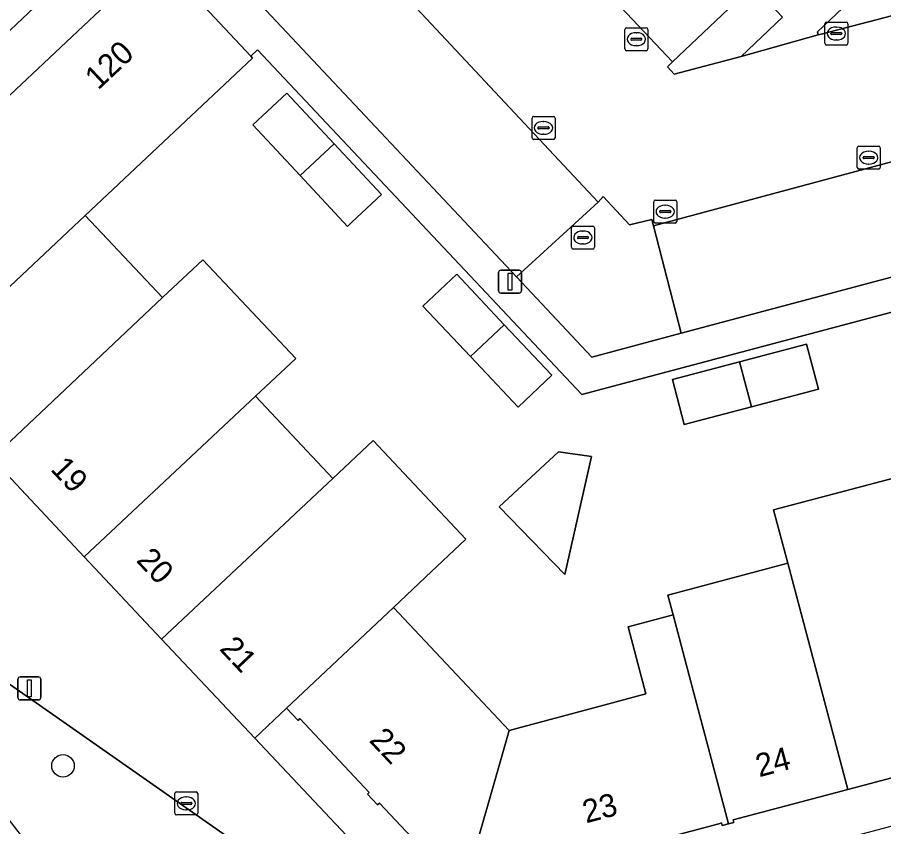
# Model space of a CAD drawing. Extents: x 162542 to 163147, y 380779 to 381521.
# Drawn here: x 162672.17 to 162709.87, y 381197.72 to 381232.91 of the extents above; entities that cross this region are included whole.
import ezdxf

# ---------------------------------------------------------------- set-up
doc = ezdxf.new("R2010")
doc.units = 0
for name, color, linetype in [('IMGEO_Boom', 7, 'Continuous'), ('IMGEO_Erf', 7, 'Continuous'), ('IMGEO_Groenvoorziening', 7, 'Continuous'), ('IMGEO_Kolk', 7, 'Continuous'), ('IMGEO_Lichtmast', 7, 'Continuous'), ('IMGEO_Pand', 7, 'Continuous'), ('IMGEO_Pand_nummerreeks', 7, 'Continuous'), ('IMGEO_Parkeervlak_open', 7, 'Continuous'), ('IMGEO_Rijbaan_lokaal_open', 7, 'Continuous'), ('IMGEO_Rioolput', 7, 'Continuous'), ('IMGEO_Voetpad_open', 7, 'Continuous')]:
    doc.layers.add(name, color=color, linetype=linetype)

msp = doc.modelspace()

# ---------------------------------------------------------------- linework, layer by layer
at = {"layer": 'IMGEO_Boom'}
msp.add_circle((162674.162, 381200.362), 0.489, dxfattribs=at)
at = {"layer": 'IMGEO_Erf'}
for points in [[(162730.249, 381225.411), (162696.73, 381216.515), (162682.628, 381231.503), (162682.331, 381231.223), (162682.411, 381231.138), (162675.132, 381224.298), (162678.497, 381220.727), (162680.241, 381222.37), (162684.288, 381218.074), (162682.536, 381216.435), (162685.897, 381212.861), (162687.65, 381214.507), (162691.684, 381210.213), (162689.934, 381208.569), (162688.533, 381207.252), (162693.566, 381201.906), (162693.946, 381202.007), (162697.691, 381203.007), (162699.525, 381203.496), (162698.751, 381206.41), (162700.704, 381206.928), (162700.475, 381207.789), (162705.693, 381209.175), (162705.078, 381211.488), (162710.779, 381213.004)], [(162690.946, 381195.54), (162687.929, 381198.743), (162687.849, 381198.668), (162687.41, 381199.136), (162687.487, 381199.208), (162684.47, 381202.415), (162684.391, 381202.339), (162683.889, 381202.869), (162682.507, 381201.562), (162690.949, 381192.615), (162735.396, 381204.465), (162734.886, 381206.386), (162729.268, 381204.894), (162724.473, 381203.621), (162718.757, 381202.103), (162713.994, 381200.841), (162708.31, 381199.334), (162703.321, 381198.012), (162703.349, 381197.905), (162703.116, 381197.844), (162702.845, 381197.772), (162702.817, 381197.878), (162702.689, 381197.844), (162699.57, 381197.013)]]:
    msp.add_lwpolyline(points, dxfattribs=at)
for points in [[(162686.733, 381223.999), (162686.543, 381223.821), (162684.482, 381226.027), (162682.423, 381228.23), (162683.9, 381229.61), (162685.959, 381227.407), (162688.018, 381225.204)], [(162695.431, 381217.344), (162693.958, 381215.957), (162691.888, 381218.157), (162689.819, 381220.356), (162691.291, 381221.742), (162693.361, 381219.543)], [(162701.191, 381215.207), (162700.675, 381217.167), (162703.595, 381217.937), (162706.51, 381218.705), (162707.032, 381216.744), (162704.112, 381215.976)], [(162693.139, 381211.626), (162695.715, 381214.013), (162697.156, 381213.808), (162695.997, 381208.682)]]:
    msp.add_lwpolyline(points, close=True, dxfattribs=at)
at = {"layer": 'IMGEO_Groenvoorziening'}
for points in [[(162725.799, 381242.395), (162724.166, 381248.556), (162706.988, 381232.279), (162707.019, 381232.142), (162707.144, 381232.175), (162717.44, 381234.879), (162717.359, 381235.188), (162716.135, 381239.802)], [(162672.906, 381233.335), (162668.885, 381237.638), (162666.064, 381234.987), (162664.548, 381233.561), (162645.49, 381215.653), (162649.563, 381211.338)], [(162705.462, 381232.918), (162704.173, 381234.294), (162700.677, 381230.974), (162700.456, 381230.763), (162700.747, 381230.44), (162703.666, 381231.209)], [(162699.849, 381223.847), (162699.779, 381224.12), (162698.805, 381223.893), (162697.666, 381225.113), (162697.438, 381224.879), (162693.896, 381221.629), (162697.175, 381218.132), (162701.06, 381219.172)], [(162677.867, 381189.622), (162678.158, 381189.24), (162688.758, 381192.072), (162660.986, 381211.497), (162648.992, 381198.027), (162649.886, 381195.669), (162667.855, 381203.134), (162678.101, 381189.825)]]:
    msp.add_lwpolyline(points, close=True, dxfattribs=at)
at = {"layer": 'IMGEO_Kolk'}
for p, q in [((162698.682, 381232.459), (162699.534, 381232.459)), ((162707.307, 381231.779), (162707.307, 381232.631)), ((162707.382, 381232.705), (162708.234, 381232.705)), ((162707.795, 381232.485), (162707.82, 381232.485)), ((162708.308, 381232.631), (162708.308, 381231.779)), ((162698.607, 381231.533), (162698.607, 381232.385)), ((162699.095, 381232.239), (162699.12, 381232.239)), ((162699.608, 381232.385), (162699.608, 381231.533)), ((162707.566, 381232.199), (162707.566, 381232.211)), ((162708.004, 381232.162), (162707.606, 381232.162)), ((162707.609, 381232.248), (162708.007, 381232.248)), ((162708.05, 381232.211), (162708.05, 381232.199)), ((162698.866, 381231.953), (162698.866, 381231.965)), ((162699.304, 381231.916), (162698.906, 381231.916)), ((162698.909, 381232.002), (162699.307, 381232.002)), ((162699.118, 381231.679), (162699.093, 381231.679)), ((162699.35, 381231.965), (162699.35, 381231.953)), ((162708.234, 381231.705), (162707.382, 381231.705)), ((162707.818, 381231.925), (162707.793, 381231.925)), ((162699.534, 381231.459), (162698.682, 381231.459)), ((162694.567, 381227.676), (162694.567, 381228.528)), ((162694.642, 381228.602), (162695.494, 381228.602)), ((162695.055, 381228.382), (162695.08, 381228.382)), ((162695.568, 381228.528), (162695.568, 381227.676)), ((162694.826, 381228.096), (162694.826, 381228.108)), ((162695.264, 381228.059), (162694.866, 381228.059)), ((162694.869, 381228.145), (162695.267, 381228.145)), ((162695.31, 381228.108), (162695.31, 381228.096)), ((162695.494, 381227.602), (162694.642, 381227.602)), ((162695.078, 381227.822), (162695.053, 381227.822)), ((162708.714, 381226.382), (162708.714, 381227.234)), ((162708.789, 381227.308), (162709.641, 381227.308)), ((162709.715, 381227.234), (162709.715, 381226.382)), ((162708.973, 381226.802), (162708.973, 381226.814)), ((162709.411, 381226.765), (162709.013, 381226.765)), ((162709.016, 381226.851), (162709.414, 381226.851)), ((162709.202, 381227.088), (162709.227, 381227.088)), ((162709.457, 381226.814), (162709.457, 381226.802)), ((162709.225, 381226.528), (162709.2, 381226.528)), ((162709.641, 381226.308), (162708.789, 381226.308)), ((162699.861, 381224.036), (162699.861, 381224.888)), ((162699.936, 381224.962), (162700.788, 381224.962)), ((162700.862, 381224.888), (162700.862, 381224.036)), ((162700.163, 381224.505), (162700.561, 381224.505)), ((162700.349, 381224.742), (162700.374, 381224.742)), ((162700.12, 381224.456), (162700.12, 381224.468)), ((162700.558, 381224.419), (162700.16, 381224.419)), ((162700.372, 381224.182), (162700.347, 381224.182)), ((162700.604, 381224.468), (162700.604, 381224.456)), ((162700.788, 381223.962), (162699.936, 381223.962)), ((162679.099, 381199.229), (162679.951, 381199.229)), ((162679.024, 381198.303), (162679.024, 381199.155)), ((162679.512, 381199.009), (162679.537, 381199.009)), ((162680.025, 381199.155), (162680.025, 381198.303)), ((162679.283, 381198.723), (162679.283, 381198.735)), ((162679.721, 381198.686), (162679.323, 381198.686)), ((162679.326, 381198.772), (162679.724, 381198.772)), ((162679.767, 381198.735), (162679.767, 381198.723)), ((162679.951, 381198.229), (162679.099, 381198.229)), ((162679.535, 381198.449), (162679.51, 381198.449))]:
    msp.add_line(p, q, dxfattribs=at)
for points in [[(162698.682, 381232.459), (162699.534, 381232.459)], [(162707.307, 381231.779), (162707.307, 381232.631)], [(162707.382, 381232.705), (162708.234, 381232.705)], [(162708.308, 381232.631), (162708.308, 381231.779)], [(162698.607, 381231.533), (162698.607, 381232.385)], [(162699.608, 381232.385), (162699.608, 381231.533)], [(162708.234, 381231.705), (162707.382, 381231.705)], [(162699.534, 381231.459), (162698.682, 381231.459)], [(162694.567, 381227.676), (162694.567, 381228.528)], [(162694.642, 381228.602), (162695.494, 381228.602)], [(162695.568, 381228.528), (162695.568, 381227.676)], [(162695.494, 381227.602), (162694.642, 381227.602)], [(162708.714, 381226.382), (162708.714, 381227.234)], [(162708.789, 381227.308), (162709.641, 381227.308)], [(162709.715, 381227.234), (162709.715, 381226.382)], [(162709.641, 381226.308), (162708.789, 381226.308)], [(162699.861, 381224.036), (162699.861, 381224.888)], [(162699.936, 381224.962), (162700.788, 381224.962)], [(162700.862, 381224.888), (162700.862, 381224.036)], [(162700.788, 381223.962), (162699.936, 381223.962)], [(162679.099, 381199.229), (162679.951, 381199.229)], [(162679.024, 381198.303), (162679.024, 381199.155)], [(162680.025, 381199.155), (162680.025, 381198.303)], [(162679.951, 381198.229), (162679.099, 381198.229)]]:
    msp.add_lwpolyline(points, dxfattribs=at)
for centre, radius, start, end in [((162698.684, 381232.383), 0.0765, 91.552, 178.448), ((162698.684, 381232.383), 0.0765, 91.552, 178.448), ((162699.532, 381232.383), 0.0765, 1.552, 88.448), ((162699.532, 381232.383), 0.0765, 1.552, 88.448), ((162707.384, 381232.629), 0.0765, 91.552, 178.448), ((162707.384, 381232.629), 0.0765, 91.552, 178.448), ((162708.232, 381232.629), 0.0765, 1.552, 88.448), ((162708.232, 381232.629), 0.0765, 1.552, 88.448), ((162707.606, 381232.208), 0.0403, 85.8775, 175.7526), ((162707.603, 381232.198), 0.0366, 178.938, 274.7102), ((162708.007, 381232.205), 0.043, 264.8664, 352.4533), ((162708.011, 381232.21), 0.0386, 1.7309, 96.639), ((162698.906, 381231.962), 0.0403, 85.8775, 175.7526), ((162698.903, 381231.952), 0.0366, 178.938, 274.7102), ((162699.307, 381231.959), 0.043, 264.8664, 352.4533), ((162699.311, 381231.964), 0.0386, 1.7309, 96.639), ((162707.384, 381231.781), 0.0765, 181.552, 268.448), ((162707.384, 381231.781), 0.0765, 181.552, 268.448), ((162708.232, 381231.781), 0.0765, 271.552, 358.448), ((162708.232, 381231.781), 0.0765, 271.552, 358.448), ((162698.684, 381231.535), 0.0765, 181.552, 268.448), ((162698.684, 381231.535), 0.0765, 181.552, 268.448), ((162699.532, 381231.535), 0.0765, 271.552, 358.448), ((162699.532, 381231.535), 0.0765, 271.552, 358.448), ((162694.644, 381228.526), 0.0765, 91.552, 178.448), ((162694.644, 381228.526), 0.0765, 91.552, 178.448), ((162695.492, 381228.526), 0.0765, 1.552, 88.448), ((162695.492, 381228.526), 0.0765, 1.552, 88.448), ((162694.866, 381228.105), 0.0403, 85.8775, 175.7526), ((162694.863, 381228.095), 0.0366, 178.938, 274.7102), ((162695.267, 381228.102), 0.043, 264.8664, 352.4533), ((162695.271, 381228.107), 0.0386, 1.7309, 96.639), ((162694.644, 381227.678), 0.0765, 181.552, 268.448), ((162694.644, 381227.678), 0.0765, 181.552, 268.448), ((162695.492, 381227.678), 0.0765, 271.552, 358.448), ((162695.492, 381227.678), 0.0765, 271.552, 358.448), ((162708.791, 381227.232), 0.0765, 91.552, 178.448), ((162708.791, 381227.232), 0.0765, 91.552, 178.448), ((162709.639, 381227.232), 0.0765, 1.552, 88.448), ((162709.639, 381227.232), 0.0765, 1.552, 88.448), ((162709.013, 381226.811), 0.0403, 85.8775, 175.7526), ((162709.01, 381226.801), 0.0366, 178.938, 274.7102), ((162709.414, 381226.808), 0.043, 264.8664, 352.4533), ((162709.418, 381226.813), 0.0386, 1.7309, 96.639), ((162708.791, 381226.384), 0.0765, 181.552, 268.448), ((162708.791, 381226.384), 0.0765, 181.552, 268.448), ((162709.639, 381226.384), 0.0765, 271.552, 358.448), ((162709.639, 381226.384), 0.0765, 271.552, 358.448), ((162699.938, 381224.886), 0.0765, 91.552, 178.448), ((162699.938, 381224.886), 0.0765, 91.552, 178.448), ((162700.786, 381224.886), 0.0765, 1.552, 88.448), ((162700.786, 381224.886), 0.0765, 1.552, 88.448), ((162700.16, 381224.465), 0.0403, 85.8775, 175.7526), ((162700.565, 381224.467), 0.0386, 1.7309, 96.639), ((162700.157, 381224.455), 0.0366, 178.938, 274.7102), ((162700.561, 381224.462), 0.043, 264.8664, 352.4533), ((162699.938, 381224.038), 0.0765, 181.552, 268.448), ((162699.938, 381224.038), 0.0765, 181.552, 268.448), ((162700.786, 381224.038), 0.0765, 271.552, 358.448), ((162700.786, 381224.038), 0.0765, 271.552, 358.448), ((162679.101, 381199.153), 0.0765, 91.552, 178.448), ((162679.101, 381199.153), 0.0765, 91.552, 178.448), ((162679.949, 381199.153), 0.0765, 1.552, 88.448), ((162679.949, 381199.153), 0.0765, 1.552, 88.448), ((162679.323, 381198.732), 0.0403, 85.8775, 175.7526), ((162679.32, 381198.722), 0.0366, 178.938, 274.7102), ((162679.724, 381198.729), 0.043, 264.8664, 352.4533), ((162679.728, 381198.734), 0.0386, 1.7309, 96.639), ((162679.101, 381198.305), 0.0765, 181.552, 268.448), ((162679.101, 381198.305), 0.0765, 181.552, 268.448), ((162679.949, 381198.305), 0.0765, 271.552, 358.448), ((162679.949, 381198.305), 0.0765, 271.552, 358.448)]:
    msp.add_arc(centre, radius, start, end, dxfattribs=at)
for centre, major_axis, ratio, start_param, end_param in [((162707.794, 381232.205), (-0.387, 0.002), 0.722429, 4.712389, 7.853982), ((162707.819, 381232.205), (-0.39, 0.002), 0.717154, 1.570796, 4.712389), ((162699.094, 381231.959), (-0.387, 0.002), 0.722429, 4.712389, 7.853982), ((162699.119, 381231.959), (-0.39, 0.002), 0.717154, 1.570796, 4.712389), ((162695.054, 381228.102), (-0.387, 0.002), 0.722429, 4.712389, 7.853982), ((162695.079, 381228.102), (-0.39, 0.002), 0.717154, 1.570796, 4.712389), ((162709.201, 381226.808), (-0.387, 0.002), 0.722429, 4.712389, 7.853982), ((162709.226, 381226.808), (-0.39, 0.002), 0.717154, 1.570796, 4.712389), ((162700.348, 381224.462), (-0.387, 0.002), 0.722429, 4.712389, 7.853982), ((162700.373, 381224.462), (-0.39, 0.002), 0.717154, 1.570796, 4.712389), ((162679.511, 381198.729), (-0.387, 0.002), 0.722429, 4.712389, 7.853982), ((162679.536, 381198.729), (-0.39, 0.002), 0.717154, 1.570796, 4.712389)]:
    msp.add_ellipse(centre, major_axis=major_axis, ratio=ratio, start_param=start_param, end_param=end_param, dxfattribs=at)
at = {"layer": 'IMGEO_Lichtmast'}
for p, q in [((162693.212, 381221.916), (162694.002, 381221.916)), ((162694.002, 381221.916), (162693.212, 381221.916)), ((162693.112, 381221.016), (162693.112, 381221.816)), ((162693.112, 381221.816), (162693.112, 381221.016)), ((162694.102, 381221.816), (162694.102, 381221.016)), ((162694.102, 381221.016), (162694.102, 381221.816)), ((162694.002, 381220.916), (162693.212, 381220.916)), ((162693.212, 381220.916), (162694.002, 381220.916)), ((162672.203, 381203.332), (162672.203, 381204.132)), ((162672.203, 381204.132), (162672.203, 381203.332)), ((162672.303, 381204.232), (162673.093, 381204.232)), ((162673.093, 381204.232), (162672.303, 381204.232)), ((162673.193, 381204.132), (162673.193, 381203.332)), ((162673.193, 381203.332), (162673.193, 381204.132)), ((162673.093, 381203.232), (162672.303, 381203.232)), ((162672.303, 381203.232), (162673.093, 381203.232))]:
    msp.add_line(p, q, dxfattribs=at)
for points in [[(162693.532, 381221.791), (162693.682, 381221.791), (162693.682, 381221.041), (162693.532, 381221.041), (162693.532, 381221.791)], [(162672.623, 381204.107), (162672.773, 381204.107), (162672.773, 381203.357), (162672.623, 381203.357), (162672.623, 381204.107)]]:
    msp.add_lwpolyline(points, dxfattribs=at)
for centre, start, end in [((162693.212, 381221.816), 90, 180), ((162693.212, 381221.816), 90, 180), ((162694.002, 381221.816), 0, 90), ((162694.002, 381221.816), 360, 90), ((162693.212, 381221.016), 180, 270), ((162693.212, 381221.016), 180, 270), ((162694.002, 381221.016), 270, 0), ((162694.002, 381221.016), 270, 0), ((162672.303, 381204.132), 90, 180), ((162672.303, 381204.132), 90, 180), ((162673.093, 381204.132), 0, 90), ((162673.093, 381204.132), 360, 90), ((162672.303, 381203.332), 180, 270), ((162672.303, 381203.332), 180, 270), ((162673.093, 381203.332), 270, 0), ((162673.093, 381203.332), 270, 0)]:
    msp.add_arc(centre, 0.1, start, end, dxfattribs=at)
at = {"layer": 'IMGEO_Pand'}
for points in [[(162682.411, 381231.138), (162682.331, 381231.223), (162678.254, 381235.563), (162678.234, 381235.545), (162667.173, 381225.141), (162671.008, 381221.097), (162671.346, 381220.74), (162675.132, 381224.298)], [(162683.9, 381229.61), (162682.423, 381228.23), (162684.482, 381226.027), (162685.959, 381227.407)], [(162685.959, 381227.407), (162684.482, 381226.027), (162686.543, 381223.821), (162686.733, 381223.999), (162688.018, 381225.204)], [(162678.497, 381220.727), (162675.132, 381224.298), (162671.346, 381220.74), (162671.008, 381221.097), (162667.349, 381217.669), (162671.062, 381213.723)], [(162682.536, 381216.435), (162684.288, 381218.074), (162680.241, 381222.37), (162678.497, 381220.727), (162671.062, 381213.723), (162675.077, 381209.457)], [(162691.291, 381221.742), (162689.819, 381220.356), (162691.888, 381218.157), (162693.361, 381219.543)], [(162693.361, 381219.543), (162691.888, 381218.157), (162693.958, 381215.957), (162695.431, 381217.344)], [(162703.595, 381217.937), (162704.112, 381215.976), (162707.032, 381216.744), (162706.51, 381218.705)], [(162703.595, 381217.937), (162700.675, 381217.167), (162701.191, 381215.207), (162704.112, 381215.976)], [(162685.897, 381212.861), (162682.536, 381216.435), (162675.077, 381209.457), (162678.452, 381205.871)], [(162691.684, 381210.213), (162687.65, 381214.507), (162685.897, 381212.861), (162678.452, 381205.871), (162682.507, 381201.562), (162683.889, 381202.869), (162688.533, 381207.252), (162689.934, 381208.569)], [(162693.139, 381211.626), (162695.997, 381208.682), (162697.156, 381213.808), (162695.715, 381214.013)], [(162711.391, 381210.689), (162710.779, 381213.004), (162705.078, 381211.488), (162705.693, 381209.175), (162708.31, 381199.334), (162713.994, 381200.841)], [(162705.693, 381209.175), (162700.475, 381207.789), (162700.704, 381206.928), (162701.477, 381204.017), (162703.116, 381197.844), (162703.349, 381197.905), (162703.321, 381198.012), (162708.31, 381199.334)], [(162688.533, 381207.252), (162683.889, 381202.869), (162684.391, 381202.339), (162684.47, 381202.415), (162687.487, 381199.208), (162687.41, 381199.136), (162687.849, 381198.668), (162687.929, 381198.743), (162690.946, 381195.54), (162690.869, 381195.468), (162691.533, 381194.758), (162693.566, 381201.906)], [(162702.817, 381197.878), (162702.845, 381197.772), (162703.116, 381197.844), (162701.477, 381204.017), (162700.704, 381206.928), (162698.751, 381206.41), (162699.525, 381203.496), (162697.691, 381203.007), (162693.946, 381202.007), (162693.566, 381201.906), (162691.533, 381194.758), (162692.065, 381194.9), (162692.042, 381195.007), (162695.283, 381195.871), (162695.309, 381195.765), (162695.576, 381195.836), (162695.843, 381195.906), (162695.813, 381196.012), (162699.04, 381196.872), (162699.068, 381196.766), (162699.333, 381196.837), (162699.598, 381196.907), (162699.57, 381197.013), (162702.689, 381197.844)]]:
    msp.add_lwpolyline(points, close=True, dxfattribs=at)
at = {"layer": 'IMGEO_Parkeervlak_open'}
for points in [[(162691.953, 381247.17), (162688.475, 381243.889), (162700.677, 381230.974), (162704.173, 381234.294)], [(162680.253, 381236.137), (162693.896, 381221.629), (162697.438, 381224.879), (162683.764, 381239.482)], [(162728.656, 381231.579), (162699.849, 381223.847), (162701.06, 381219.172), (162729.91, 381226.858)]]:
    msp.add_lwpolyline(points, close=True, dxfattribs=at)
at = {"layer": 'IMGEO_Rijbaan_lokaal_open'}
msp.add_lwpolyline([(162728.656, 381231.579), (162727.036, 381237.729), (162717.359, 381235.188), (162717.44, 381234.879), (162707.144, 381232.175), (162707.019, 381232.142), (162703.666, 381231.209), (162700.747, 381230.44), (162700.456, 381230.763), (162700.677, 381230.974), (162688.475, 381243.889), (162691.953, 381247.17), (162691.301, 381247.857), (162679.601, 381236.83), (162680.253, 381236.137), (162683.764, 381239.482), (162697.438, 381224.879), (162697.666, 381225.113), (162698.805, 381223.893), (162699.779, 381224.12), (162699.849, 381223.847)], close=True, dxfattribs=at)
at = {"layer": 'IMGEO_Rioolput'}
for p, q in [((162696.28, 381222.909), (162696.28, 381223.761)), ((162696.355, 381223.835), (162697.207, 381223.835)), ((162697.281, 381223.761), (162697.281, 381222.909)), ((162696.582, 381223.378), (162696.98, 381223.378)), ((162696.768, 381223.615), (162696.793, 381223.615)), ((162696.539, 381223.329), (162696.539, 381223.341)), ((162696.977, 381223.292), (162696.579, 381223.292)), ((162696.791, 381223.055), (162696.766, 381223.055)), ((162697.023, 381223.341), (162697.023, 381223.329)), ((162697.207, 381222.835), (162696.355, 381222.835))]:
    msp.add_line(p, q, dxfattribs=at)
for points in [[(162696.28, 381222.909), (162696.28, 381223.761)], [(162696.355, 381223.835), (162697.207, 381223.835)], [(162697.281, 381223.761), (162697.281, 381222.909)], [(162697.207, 381222.835), (162696.355, 381222.835)]]:
    msp.add_lwpolyline(points, dxfattribs=at)
for centre, radius, start, end in [((162696.357, 381223.759), 0.0765, 91.552, 178.448), ((162696.357, 381223.759), 0.0765, 91.552, 178.448), ((162697.205, 381223.759), 0.0765, 1.552, 88.448), ((162697.205, 381223.759), 0.0765, 1.552, 88.448), ((162696.579, 381223.338), 0.0403, 85.8775, 175.7526), ((162696.984, 381223.34), 0.0386, 1.7309, 96.639), ((162696.576, 381223.328), 0.0366, 178.938, 274.7102), ((162696.98, 381223.335), 0.043, 264.8664, 352.4533), ((162696.357, 381222.911), 0.0765, 181.552, 268.448), ((162696.357, 381222.911), 0.0765, 181.552, 268.448), ((162697.205, 381222.911), 0.0765, 271.552, 358.448), ((162697.205, 381222.911), 0.0765, 271.552, 358.448)]:
    msp.add_arc(centre, radius, start, end, dxfattribs=at)
for centre, major_axis, ratio, start_param, end_param in [((162696.767, 381223.335), (-0.387, 0.002), 0.722429, 4.712389, 7.853982), ((162696.792, 381223.335), (-0.39, 0.002), 0.717154, 1.570796, 4.712389)]:
    msp.add_ellipse(centre, major_axis=major_axis, ratio=ratio, start_param=start_param, end_param=end_param, dxfattribs=at)
at = {"layer": 'IMGEO_Voetpad_open'}
for points in [[(162667.173, 381225.141), (162678.234, 381235.545), (162679.601, 381236.83), (162691.301, 381247.857), (162692.684, 381249.159), (162696.614, 381252.86), (162700.536, 381256.552), (162704.663, 381260.438), (162708.769, 381264.304), (162717.694, 381272.707), (162719.215, 381274.137), (162734.296, 381288.323)], [(162678.254, 381235.563), (162682.331, 381231.223), (162682.628, 381231.503), (162696.73, 381216.515), (162730.249, 381225.411), (162732.225, 381217.967), (162731.839, 381217.865), (162733.907, 381210.073), (162735.925, 381210.607), (162721.568, 381264.953)], [(162705.462, 381232.918), (162703.666, 381231.209), (162707.019, 381232.142), (162706.988, 381232.279), (162724.166, 381248.556)], [(162727.036, 381237.729), (162728.656, 381231.579), (162729.91, 381226.858), (162701.06, 381219.172), (162697.175, 381218.132), (162693.896, 381221.629), (162680.253, 381236.137)], [(162668.885, 381237.638), (162672.906, 381233.335), (162649.563, 381211.338)]]:
    msp.add_lwpolyline(points, dxfattribs=at)
msp.add_lwpolyline([(162660.986, 381211.497), (162688.758, 381192.072), (162690.949, 381192.615), (162682.507, 381201.562), (162678.452, 381205.871), (162675.077, 381209.457), (162671.062, 381213.723), (162667.349, 381217.669), (162663.537, 381221.72), (162662.06, 381220.329), (162668.918, 381213.104), (162666.594, 381211.38), (162659.812, 381214.758), (162655.776, 381210.209), (162653.658, 381212.378), (162648.167, 381207.261), (162650.664, 381204.44), (162643.156, 381195.983), (162653.633, 381182.688), (162654.703, 381182.974), (162649.968, 381195.455), (162649.886, 381195.669), (162648.992, 381198.027)], close=True, dxfattribs=at)

# ---------------------------------------------------------------- texts
at = {"layer": 'IMGEO_Pand_nummerreeks'}
for s, rotation, p in [('120', 43.2469, (162675.693, 381229.722)), ('19', 313.2638, (162673.578, 381213.238)), ('20', 313.2638, (162677.312, 381209.271)), ('21', 313.2581, (162680.932, 381205.424)), ('22', 313.2868, (162687.444, 381201.446)), ('24', 14.8396, (162704.45, 381199.863)), ('23', 14.9198, (162696.919, 381197.859))]:
    msp.add_text(s, height=1, rotation=rotation, dxfattribs=at).set_placement(p)

doc.saveas('drawing.dxf')
